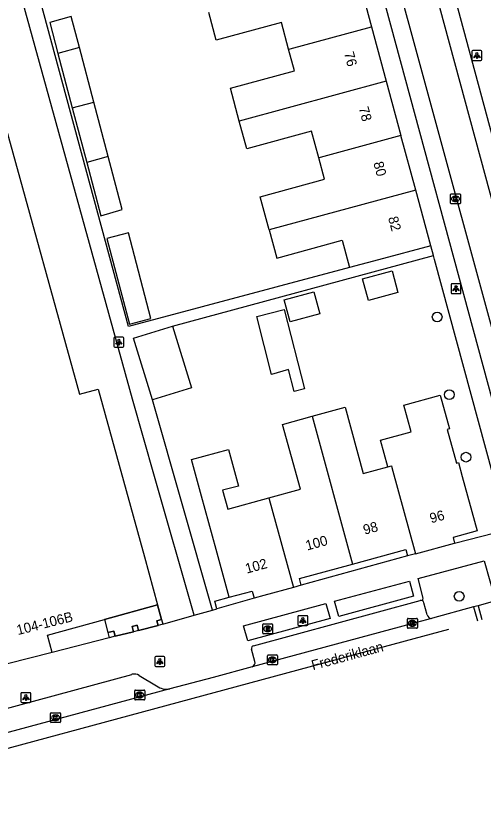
# Model space of a CAD drawing. Extents: x 159265 to 160143, y 383413 to 384319.
# Drawn here: x 159807.5 to 159854.5, y 383625.7 to 383705.9 of the extents above; entities that cross this region are included whole.
import ezdxf

# ---------------------------------------------------------------- set-up
doc = ezdxf.new("R2010")
doc.units = 0
for name, color, linetype in [('IMGEO_Boom', 7, 'Continuous'), ('IMGEO_Kolk', 7, 'Continuous'), ('IMGEO_Lichtpunt', 7, 'Continuous'), ('IMGEO_Openbare_ruimte_label', 7, 'Continuous'), ('IMGEO_Pand', 7, 'Continuous'), ('IMGEO_Pand_nummerreeks', 7, 'Continuous'), ('IMGEO_Pand_overbouw', 7, 'Continuous'), ('IMGEO_Parkeervlak_open', 7, 'Continuous'), ('IMGEO_Rijbaan_lokaal_gesloten', 7, 'Continuous'), ('IMGEO_Rijbaan_lokaal_open', 7, 'Continuous'), ('IMGEO_Rioolput', 7, 'Continuous'), ('IMGEO_Voetpad_open', 7, 'Continuous')]:
    doc.layers.add(name, color=color, linetype=linetype)

msp = doc.modelspace()

# ---------------------------------------------------------------- linework, layer by layer
at = {"layer": 'IMGEO_Boom'}
for centre in [(159849.881, 383675.607), (159851.104, 383667.791), (159852.774, 383661.501), (159852.096, 383647.512)]:
    msp.add_circle(centre, 0.489, dxfattribs=at)
at = {"layer": 'IMGEO_Kolk'}
for p, q in [((159851.225, 383687.066), (159851.225, 383687.918)), ((159851.3, 383687.992), (159852.152, 383687.992)), ((159852.226, 383687.918), (159852.226, 383687.066)), ((159851.736, 383687.212), (159851.711, 383687.212)), ((159851.713, 383687.772), (159851.738, 383687.772)), ((159852.152, 383686.992), (159851.3, 383686.992)), ((159846.882, 383644.363), (159846.882, 383645.215)), ((159846.957, 383645.289), (159847.809, 383645.289)), ((159847.37, 383645.069), (159847.395, 383645.069)), ((159847.883, 383645.215), (159847.883, 383644.363)), ((159847.809, 383644.289), (159846.957, 383644.289)), ((159847.393, 383644.509), (159847.368, 383644.509)), ((159832.788, 383640.684), (159832.788, 383641.536)), ((159832.863, 383641.61), (159833.715, 383641.61)), ((159833.276, 383641.39), (159833.301, 383641.39)), ((159833.789, 383641.536), (159833.789, 383640.684)), ((159833.715, 383640.61), (159832.863, 383640.61)), ((159833.299, 383640.83), (159833.274, 383640.83)), ((159819.426, 383637.155), (159819.426, 383638.007)), ((159819.501, 383638.081), (159820.353, 383638.081)), ((159819.914, 383637.861), (159819.939, 383637.861)), ((159820.427, 383638.007), (159820.427, 383637.155)), ((159820.353, 383637.081), (159819.501, 383637.081)), ((159819.937, 383637.301), (159819.912, 383637.301)), ((159810.947, 383634.872), (159810.947, 383635.724)), ((159811.022, 383635.798), (159811.874, 383635.798)), ((159811.948, 383635.724), (159811.948, 383634.872)), ((159811.458, 383635.018), (159811.433, 383635.018)), ((159811.435, 383635.578), (159811.46, 383635.578)), ((159811.874, 383634.798), (159811.022, 383634.798))]:
    msp.add_line(p, q, dxfattribs=at)
for points in [[(159851.225, 383687.066), (159851.225, 383687.918)], [(159851.3, 383687.992), (159852.152, 383687.992)], [(159852.226, 383687.918), (159852.226, 383687.066)], [(159851.546, 383687.692), (159851.669, 383687.692), (159851.669, 383687.541), (159851.799, 383687.692), (159851.963, 383687.692), (159851.817, 383687.541), (159851.97, 383687.292), (159851.818, 383687.292), (159851.733, 383687.456), (159851.669, 383687.389), (159851.669, 383687.292), (159851.546, 383687.292), (159851.546, 383687.692)], [(159852.152, 383686.992), (159851.3, 383686.992)], [(159846.882, 383644.363), (159846.882, 383645.215)], [(159846.957, 383645.289), (159847.809, 383645.289)], [(159847.203, 383644.989), (159847.326, 383644.989), (159847.326, 383644.838), (159847.456, 383644.989), (159847.62, 383644.989), (159847.474, 383644.838), (159847.627, 383644.589), (159847.475, 383644.589), (159847.39, 383644.753), (159847.326, 383644.686), (159847.326, 383644.589), (159847.203, 383644.589), (159847.203, 383644.989)], [(159847.883, 383645.215), (159847.883, 383644.363)], [(159847.809, 383644.289), (159846.957, 383644.289)], [(159832.788, 383640.684), (159832.788, 383641.536)], [(159832.863, 383641.61), (159833.715, 383641.61)], [(159833.789, 383641.536), (159833.789, 383640.684)], [(159833.715, 383640.61), (159832.863, 383640.61)], [(159833.109, 383641.31), (159833.232, 383641.31), (159833.232, 383641.159), (159833.362, 383641.31), (159833.526, 383641.31), (159833.38, 383641.159), (159833.533, 383640.91), (159833.381, 383640.91), (159833.296, 383641.074), (159833.232, 383641.007), (159833.232, 383640.91), (159833.109, 383640.91), (159833.109, 383641.31)], [(159819.426, 383637.155), (159819.426, 383638.007)], [(159819.501, 383638.081), (159820.353, 383638.081)], [(159819.747, 383637.781), (159819.87, 383637.781), (159819.87, 383637.63), (159820, 383637.781), (159820.164, 383637.781), (159820.018, 383637.63), (159820.171, 383637.381), (159820.019, 383637.381), (159819.934, 383637.545), (159819.87, 383637.478), (159819.87, 383637.381), (159819.747, 383637.381), (159819.747, 383637.781)], [(159820.427, 383638.007), (159820.427, 383637.155)], [(159820.353, 383637.081), (159819.501, 383637.081)], [(159810.947, 383634.872), (159810.947, 383635.724)], [(159811.022, 383635.798), (159811.874, 383635.798)], [(159811.948, 383635.724), (159811.948, 383634.872)], [(159811.268, 383635.498), (159811.391, 383635.498), (159811.391, 383635.347), (159811.521, 383635.498), (159811.685, 383635.498), (159811.539, 383635.347), (159811.692, 383635.098), (159811.54, 383635.098), (159811.455, 383635.262), (159811.391, 383635.195), (159811.391, 383635.098), (159811.268, 383635.098), (159811.268, 383635.498)], [(159811.874, 383634.798), (159811.022, 383634.798)]]:
    msp.add_lwpolyline(points, dxfattribs=at)
for centre, start, end in [((159851.302, 383687.916), 91.55205, 178.44795), ((159851.302, 383687.916), 91.55205, 178.44795), ((159852.15, 383687.916), 1.55205, 88.44795), ((159852.15, 383687.916), 1.55205, 88.44795), ((159851.302, 383687.068), 181.55205, 268.44795), ((159851.302, 383687.068), 181.55205, 268.44795), ((159852.15, 383687.068), 271.55205, 358.44795), ((159852.15, 383687.068), 271.55205, 358.44795), ((159846.959, 383645.213), 91.55205, 178.44795), ((159846.959, 383645.213), 91.55205, 178.44795), ((159847.807, 383645.213), 1.55205, 88.44795), ((159847.807, 383645.213), 1.55205, 88.44795), ((159846.959, 383644.365), 181.55205, 268.44795), ((159846.959, 383644.365), 181.55205, 268.44795), ((159847.807, 383644.365), 271.55205, 358.44795), ((159847.807, 383644.365), 271.55205, 358.44795), ((159832.865, 383641.534), 91.55205, 178.44795), ((159832.865, 383641.534), 91.55205, 178.44795), ((159833.713, 383641.534), 1.55205, 88.44795), ((159833.713, 383641.534), 1.55205, 88.44795), ((159832.865, 383640.686), 181.55205, 268.44795), ((159832.865, 383640.686), 181.55205, 268.44795), ((159833.713, 383640.686), 271.55205, 358.44795), ((159833.713, 383640.686), 271.55205, 358.44795), ((159819.503, 383638.005), 91.55205, 178.44795), ((159819.503, 383638.005), 91.55205, 178.44795), ((159820.351, 383638.005), 1.55205, 88.44795), ((159820.351, 383638.005), 1.55205, 88.44795), ((159819.503, 383637.157), 181.55205, 268.44795), ((159819.503, 383637.157), 181.55205, 268.44795), ((159820.351, 383637.157), 271.55205, 358.44795), ((159820.351, 383637.157), 271.55205, 358.44795), ((159811.024, 383635.722), 91.55205, 178.44795), ((159811.024, 383635.722), 91.55205, 178.44795), ((159811.872, 383635.722), 1.55205, 88.44795), ((159811.872, 383635.722), 1.55205, 88.44795), ((159811.024, 383634.874), 181.55205, 268.44795), ((159811.024, 383634.874), 181.55205, 268.44795), ((159811.872, 383634.874), 271.55205, 358.44795), ((159811.872, 383634.874), 271.55205, 358.44795)]:
    msp.add_arc(centre, 0.0765, start, end, dxfattribs=at)
for centre, major_axis, ratio, start_param, end_param in [((159851.712, 383687.492), (-0.387, 0.002), 0.722429, 4.712389, 7.853982), ((159851.737, 383687.492), (-0.39, 0.002), 0.717154, 1.570796, 4.712389), ((159847.369, 383644.789), (-0.387, 0.002), 0.722429, 4.712389, 7.853982), ((159847.394, 383644.789), (-0.39, 0.002), 0.717154, 1.570796, 4.712389), ((159833.275, 383641.11), (-0.387, 0.002), 0.722429, 4.712389, 7.853982), ((159833.3, 383641.11), (-0.39, 0.002), 0.717154, 1.570796, 4.712389), ((159819.913, 383637.581), (-0.387, 0.002), 0.722429, 4.712389, 7.853982), ((159819.938, 383637.581), (-0.39, 0.002), 0.717154, 1.570796, 4.712389), ((159811.434, 383635.298), (-0.387, 0.002), 0.722429, 4.712389, 7.853982), ((159811.459, 383635.298), (-0.39, 0.002), 0.717154, 1.570796, 4.712389)]:
    msp.add_ellipse(centre, major_axis=major_axis, ratio=ratio, start_param=start_param, end_param=end_param, dxfattribs=at)
at = {"layer": 'IMGEO_Lichtpunt'}
for p, q in [((159853.386, 383702.296), (159853.386, 383701.489)), ((159853.386, 383702.296), (159853.386, 383701.489)), ((159854.288, 383702.391), (159853.48, 383702.391)), ((159854.288, 383702.391), (159853.48, 383702.391)), ((159854.382, 383701.489), (159854.382, 383702.296)), ((159854.382, 383701.489), (159854.382, 383702.296)), ((159853.48, 383701.395), (159854.288, 383701.395)), ((159853.48, 383701.395), (159854.288, 383701.395)), ((159851.279, 383678.854), (159851.279, 383678.047)), ((159851.279, 383678.854), (159851.279, 383678.047)), ((159852.181, 383678.949), (159851.373, 383678.949)), ((159852.181, 383678.949), (159851.373, 383678.949)), ((159852.275, 383678.047), (159852.275, 383678.854)), ((159852.275, 383678.047), (159852.275, 383678.854)), ((159851.373, 383677.953), (159852.181, 383677.953)), ((159851.373, 383677.953), (159852.181, 383677.953)), ((159817.329, 383673.48), (159817.329, 383672.673)), ((159817.329, 383673.48), (159817.329, 383672.673)), ((159818.231, 383673.575), (159817.423, 383673.575)), ((159818.231, 383673.575), (159817.423, 383673.575)), ((159818.325, 383672.673), (159818.325, 383673.48)), ((159818.325, 383672.673), (159818.325, 383673.48)), ((159817.423, 383672.579), (159818.231, 383672.579)), ((159817.423, 383672.579), (159818.231, 383672.579)), ((159835.847, 383645.462), (159835.847, 383644.655)), ((159835.847, 383645.462), (159835.847, 383644.655)), ((159836.749, 383645.557), (159835.941, 383645.557)), ((159836.749, 383645.557), (159835.941, 383645.557)), ((159836.843, 383644.655), (159836.843, 383645.462)), ((159836.843, 383644.655), (159836.843, 383645.462)), ((159835.941, 383644.561), (159836.749, 383644.561)), ((159835.941, 383644.561), (159836.749, 383644.561)), ((159821.446, 383641.355), (159821.446, 383640.548)), ((159821.446, 383641.355), (159821.446, 383640.548)), ((159822.348, 383641.45), (159821.54, 383641.45)), ((159822.348, 383641.45), (159821.54, 383641.45)), ((159822.442, 383640.548), (159822.442, 383641.355)), ((159822.442, 383640.548), (159822.442, 383641.355)), ((159821.54, 383640.454), (159822.348, 383640.454)), ((159821.54, 383640.454), (159822.348, 383640.454)), ((159807.97, 383637.719), (159807.97, 383636.912)), ((159807.97, 383637.719), (159807.97, 383636.912)), ((159808.872, 383637.814), (159808.064, 383637.814)), ((159808.872, 383637.814), (159808.064, 383637.814)), ((159808.966, 383636.912), (159808.966, 383637.719)), ((159808.966, 383636.912), (159808.966, 383637.719)), ((159808.064, 383636.818), (159808.872, 383636.818)), ((159808.064, 383636.818), (159808.872, 383636.818))]:
    msp.add_line(p, q, dxfattribs=at)
for points in [[(159853.76, 383701.96), (159853.799, 383701.932), (159853.611, 383701.67), (159853.573, 383701.697), (159853.76, 383701.96)], [(159853.862, 383701.912), (159853.909, 383701.912), (159853.909, 383701.59), (159853.862, 383701.59), (159853.862, 383701.912)], [(159853.972, 383701.932), (159854.01, 383701.959), (159854.197, 383701.697), (159854.158, 383701.669), (159853.972, 383701.932)], [(159851.653, 383678.518), (159851.692, 383678.49), (159851.504, 383678.228), (159851.466, 383678.255), (159851.653, 383678.518)], [(159851.755, 383678.47), (159851.802, 383678.47), (159851.802, 383678.148), (159851.755, 383678.148), (159851.755, 383678.47)], [(159851.865, 383678.49), (159851.903, 383678.517), (159852.09, 383678.255), (159852.051, 383678.227), (159851.865, 383678.49)], [(159817.703, 383673.144), (159817.742, 383673.116), (159817.554, 383672.854), (159817.516, 383672.881), (159817.703, 383673.144)], [(159817.805, 383673.096), (159817.852, 383673.096), (159817.852, 383672.774), (159817.805, 383672.774), (159817.805, 383673.096)], [(159817.915, 383673.116), (159817.953, 383673.143), (159818.14, 383672.881), (159818.101, 383672.853), (159817.915, 383673.116)], [(159836.221, 383645.126), (159836.26, 383645.098), (159836.072, 383644.836), (159836.034, 383644.863), (159836.221, 383645.126)], [(159836.323, 383645.078), (159836.37, 383645.078), (159836.37, 383644.756), (159836.323, 383644.756), (159836.323, 383645.078)], [(159836.433, 383645.098), (159836.471, 383645.125), (159836.658, 383644.863), (159836.619, 383644.835), (159836.433, 383645.098)], [(159821.82, 383641.019), (159821.859, 383640.991), (159821.671, 383640.729), (159821.633, 383640.756), (159821.82, 383641.019)], [(159821.922, 383640.971), (159821.969, 383640.971), (159821.969, 383640.649), (159821.922, 383640.649), (159821.922, 383640.971)], [(159822.032, 383640.991), (159822.07, 383641.018), (159822.257, 383640.756), (159822.218, 383640.728), (159822.032, 383640.991)], [(159808.344, 383637.383), (159808.383, 383637.355), (159808.195, 383637.093), (159808.157, 383637.12), (159808.344, 383637.383)], [(159808.446, 383637.335), (159808.493, 383637.335), (159808.493, 383637.013), (159808.446, 383637.013), (159808.446, 383637.335)], [(159808.556, 383637.355), (159808.594, 383637.382), (159808.781, 383637.12), (159808.742, 383637.092), (159808.556, 383637.355)]]:
    msp.add_lwpolyline(points, dxfattribs=at)
for centre in [(159853.885, 383702.094), (159851.778, 383678.652), (159817.828, 383673.278), (159836.346, 383645.26), (159821.945, 383641.153), (159808.469, 383637.517)]:
    msp.add_circle(centre, 0.0994, dxfattribs=at)
for centre, start, end in [((159853.48, 383702.296), 90, 180), ((159853.48, 383702.296), 90, 180), ((159854.288, 383702.296), 0, 90), ((159854.288, 383702.296), 0, 90), ((159853.48, 383701.489), 180, 270), ((159853.48, 383701.489), 180, 270), ((159854.288, 383701.489), 270, 0), ((159854.288, 383701.489), 270, 360), ((159851.373, 383678.854), 90, 180), ((159851.373, 383678.854), 90, 180), ((159852.181, 383678.854), 0, 90), ((159852.181, 383678.854), 0, 90), ((159851.373, 383678.047), 180, 270), ((159851.373, 383678.047), 180, 270), ((159852.181, 383678.047), 270, 0), ((159852.181, 383678.047), 270, 360), ((159817.423, 383673.48), 90, 180), ((159817.423, 383673.48), 90, 180), ((159818.231, 383673.48), 0, 90), ((159818.231, 383673.48), 0, 90), ((159817.423, 383672.673), 180, 270), ((159817.423, 383672.673), 180, 270), ((159818.231, 383672.673), 270, 0), ((159818.231, 383672.673), 270, 360), ((159835.941, 383645.462), 90, 180), ((159835.941, 383645.462), 90, 180), ((159836.749, 383645.462), 0, 90), ((159836.749, 383645.462), 0, 90), ((159835.941, 383644.655), 180, 270), ((159835.941, 383644.655), 180, 270), ((159836.749, 383644.655), 270, 0), ((159836.749, 383644.655), 270, 360), ((159821.54, 383641.355), 90, 180), ((159821.54, 383641.355), 90, 180), ((159822.348, 383641.355), 0, 90), ((159822.348, 383641.355), 0, 90), ((159821.54, 383640.548), 180, 270), ((159821.54, 383640.548), 180, 270), ((159822.348, 383640.548), 270, 0), ((159822.348, 383640.548), 270, 360), ((159808.064, 383637.719), 90, 180), ((159808.064, 383637.719), 90, 180), ((159808.872, 383637.719), 0, 90), ((159808.872, 383637.719), 0, 90), ((159808.064, 383636.912), 180, 270), ((159808.064, 383636.912), 180, 270), ((159808.872, 383636.912), 270, 0), ((159808.872, 383636.912), 270, 360)]:
    msp.add_arc(centre, 0.0946, start, end, dxfattribs=at)
at = {"layer": 'IMGEO_Pand'}
for points in [[(159841.782, 383710.272), (159843.265, 383704.796)], [(159813.85, 383702.704), (159813.027, 383705.814), (159810.859, 383705.227), (159811.682, 383702.117)], [(159834.913, 383702.533), (159834.188, 383705.213), (159827.64, 383703.439), (159826.882, 383706.235)], [(159834.913, 383702.533), (159835.081, 383702.579), (159843.265, 383704.796)], [(159843.265, 383704.796), (159844.748, 383699.319)], [(159813.85, 383702.704), (159811.682, 383702.117)], [(159815.302, 383697.221), (159813.85, 383702.704)], [(159829.952, 383695.311), (159829.054, 383698.628), (159835.499, 383700.372), (159834.913, 383702.533)], [(159811.682, 383702.117), (159813.133, 383696.633)], [(159844.748, 383699.319), (159829.952, 383695.311)], [(159844.748, 383699.319), (159846.232, 383693.843)], [(159813.133, 383696.633), (159815.302, 383697.221)], [(159816.754, 383691.736), (159815.302, 383697.221)], [(159813.133, 383696.633), (159814.585, 383691.148)], [(159837.963, 383691.603), (159837.232, 383694.301), (159830.705, 383692.533), (159829.952, 383695.311)], [(159806.46, 383694.647), (159813.879, 383667.834), (159815.753, 383668.349), (159820.397, 383651.477), (159821.724, 383646.656)], [(159846.232, 383693.843), (159838.084, 383691.635), (159837.963, 383691.603)], [(159847.716, 383688.367), (159846.232, 383693.843)], [(159816.754, 383691.736), (159814.585, 383691.148)], [(159814.585, 383691.148), (159816.008, 383685.776), (159818.161, 383686.423), (159816.754, 383691.736)], [(159832.95, 383684.366), (159832.047, 383687.698), (159838.544, 383689.458), (159837.963, 383691.603)], [(159847.716, 383688.367), (159832.95, 383684.366)], [(159849.231, 383682.77), (159847.716, 383688.367)], [(159816.611, 383683.496), (159818.889, 383674.89), (159821.062, 383675.465), (159818.783, 383684.071), (159816.611, 383683.496)], [(159832.95, 383684.366), (159833.72, 383681.523), (159840.329, 383683.313), (159841.067, 383680.59)], [(159849.231, 383682.77), (159843.959, 383681.343), (159841.067, 383680.59)], [(159842.373, 383679.451), (159845.339, 383680.255), (159845.934, 383678.058), (159842.968, 383677.254), (159842.373, 383679.451)], [(159834.48, 383677.331), (159837.457, 383678.137), (159838.054, 383675.933), (159835.077, 383675.127), (159834.48, 383677.331)], [(159833.196, 383669.825), (159831.708, 383675.645), (159834.477, 383676.353), (159836.52, 383668.36), (159835.473, 383668.092), (159834.906, 383670.311), (159833.196, 383669.825)], [(159821.212, 383667.256), (159819.304, 383673.467), (159823.236, 383674.675)], [(159823.236, 383674.675), (159825.143, 383668.463), (159821.212, 383667.256)], [(159844.913, 383660.541), (159844.187, 383663.197), (159847.263, 383664.037), (159846.527, 383666.732), (159850.196, 383667.73), (159851.119, 383664.339), (159850.9, 383664.279), (159851.822, 383660.892), (159852.034, 383660.95), (159852.41, 383659.57), (159853.903, 383654.084), (159851.478, 383653.421), (159851.631, 383652.861)], [(159837.301, 383665.62), (159840.609, 383666.524), (159842.429, 383659.862), (159844.913, 383660.541)], [(159832.935, 383657.401), (159836.106, 383658.268), (159834.32, 383664.805), (159837.301, 383665.62)], [(159837.301, 383665.62), (159841.366, 383650.749)], [(159828.932, 383647.405), (159827.614, 383652.229), (159826.155, 383657.569), (159825.148, 383661.253), (159828.867, 383662.269), (159829.869, 383658.602), (159828.275, 383658.167), (159828.794, 383656.269), (159832.935, 383657.401)], [(159844.913, 383660.541), (159845.275, 383660.64), (159845.323, 383660.464), (159847.695, 383651.785)], [(159832.935, 383657.401), (159832.97, 383657.275), (159835.395, 383648.403)], [(159847.695, 383651.785), (159851.631, 383652.861)], [(159841.366, 383650.749), (159846.709, 383652.209), (159846.885, 383651.564)], [(159847.695, 383651.785), (159846.885, 383651.564)], [(159836.19, 383648.62), (159836.008, 383649.285), (159841.366, 383650.749)], [(159836.19, 383648.62), (159835.395, 383648.403)], [(159828.932, 383647.405), (159831.247, 383648.038), (159831.442, 383647.323)], [(159835.395, 383648.403), (159832.414, 383647.589), (159831.442, 383647.323)], [(159816.364, 383645.181), (159821.724, 383646.656)], [(159811.105, 383641.871), (159810.637, 383643.605), (159816.364, 383645.181)], [(159819.791, 383644.072), (159819.656, 383644.606), (159819.171, 383644.483), (159819.306, 383643.949)], [(159822.134, 383645.162), (159821.652, 383645.029), (159821.768, 383644.573)], [(159822.262, 383644.698), (159821.768, 383644.573)], [(159822.134, 383645.162), (159822.262, 383644.698)], [(159817.464, 383643.482), (159817.329, 383644.016), (159816.699, 383643.857)], [(159816.699, 383643.857), (159816.834, 383643.323)], [(159819.791, 383644.072), (159819.306, 383643.949)], [(159817.464, 383643.482), (159816.834, 383643.323)], [(159811.105, 383641.871), (159801.953, 383639.551)]]:
    msp.add_lwpolyline(points, dxfattribs=at)
at = {"layer": 'IMGEO_Pand_overbouw'}
msp.add_lwpolyline([(159822.134, 383645.162), (159821.724, 383646.656), (159816.364, 383645.181), (159816.699, 383643.857), (159817.329, 383644.016), (159817.464, 383643.482), (159819.306, 383643.949), (159819.171, 383644.483), (159819.656, 383644.606), (159819.791, 383644.072), (159821.768, 383644.573), (159821.652, 383645.029)], close=True, dxfattribs=at)
at = {"layer": 'IMGEO_Parkeervlak_open'}
msp.add_lwpolyline([(159848.877, 383645.639), (159848.551, 383646.863)], dxfattribs=at)
for centre, radius, start, end in [((159848.267, 383646.789), 0.293, 14.59446, 64.18113), ((159849.29, 383645.708), 0.419, 189.43765, 272.40466)]:
    msp.add_arc(centre, radius, start, end, dxfattribs=at)
at = {"layer": 'IMGEO_Rijbaan_lokaal_gesloten'}
for points in [[(159853.548, 383646.437), (159849.417, 383645.308), (159849.308, 383645.289)], [(159853.548, 383646.437), (159853.941, 383645.03)], [(159849.308, 383645.289), (159847.305, 383644.748), (159831.259, 383640.417)], [(159851.006, 383644.174), (159841.935, 383641.723), (159782.511, 383625.706)], [(159831.259, 383640.417), (159827.334, 383639.35), (159822.968, 383638.189)], [(159822.968, 383638.189), (159782.101, 383627.188)]]:
    msp.add_lwpolyline(points, dxfattribs=at)
at = {"layer": 'IMGEO_Rijbaan_lokaal_open'}
for points in [[(159863.419, 383657.889), (159847.578, 383716.271)], [(159844.225, 383715.283), (159860.341, 383656.265)], [(159855.744, 383647.036), (159853.999, 383646.56)], [(159853.999, 383646.56), (159853.548, 383646.437)], [(159853.999, 383646.56), (159854.392, 383645.161)]]:
    msp.add_lwpolyline(points, dxfattribs=at)
at = {"layer": 'IMGEO_Rioolput'}
for p, q in [((159832.309, 383643.807), (159832.309, 383644.659)), ((159832.384, 383644.733), (159833.236, 383644.733)), ((159833.31, 383644.659), (159833.31, 383643.807)), ((159832.82, 383643.953), (159832.795, 383643.953)), ((159832.797, 383644.513), (159832.822, 383644.513)), ((159833.236, 383643.733), (159832.384, 383643.733))]:
    msp.add_line(p, q, dxfattribs=at)
for points in [[(159832.309, 383643.807), (159832.309, 383644.659)], [(159832.384, 383644.733), (159833.236, 383644.733)], [(159833.31, 383644.659), (159833.31, 383643.807)], [(159832.898, 383644.431), (159832.646, 383644.433), (159832.646, 383644.033)], [(159832.646, 383644.033), (159832.77, 383644.033), (159832.77, 383644.195), (159832.781, 383644.195)], [(159832.824, 383644.352), (159832.77, 383644.352), (159832.77, 383644.271)], [(159832.77, 383644.271), (159832.822, 383644.271)], [(159832.828, 383644.166), (159832.899, 383644.033), (159833.039, 383644.033), (159832.974, 383644.159)], [(159833.236, 383643.733), (159832.384, 383643.733)]]:
    msp.add_lwpolyline(points, dxfattribs=at)
for centre, radius, start, end in [((159832.386, 383644.657), 0.0765, 91.55205, 178.44795), ((159832.386, 383644.657), 0.0765, 91.55205, 178.44795), ((159833.234, 383644.657), 0.0765, 1.55205, 88.44795), ((159833.234, 383644.657), 0.0765, 1.55205, 88.44795), ((159832.386, 383643.809), 0.0765, 181.55205, 268.44795), ((159832.386, 383643.809), 0.0765, 181.55205, 268.44795), ((159832.78, 383644.142), 0.0533, 26.02933, 88.69889), ((159832.806, 383644.46), 0.19, 274.7715, 282.96867), ((159832.83, 383644.256), 0.0964, 77.00612, 93.18647), ((159832.844, 383644.313), 0.0378, 276.66336, 79.67722), ((159832.897, 383644.321), 0.109, 350.36119, 89.41601), ((159832.895, 383644.321), 0.112, 277.58423, 350.98172), ((159832.879, 383644.106), 0.108, 29.51342, 73.79051), ((159833.234, 383643.809), 0.0765, 271.55205, 358.44795), ((159833.234, 383643.809), 0.0765, 271.55205, 358.44795)]:
    msp.add_arc(centre, radius, start, end, dxfattribs=at)
for centre, major_axis, ratio, start_param, end_param in [((159832.796, 383644.233), (-0.387, 0.002), 0.722429, 4.712389, 7.853982), ((159832.821, 383644.233), (-0.39, 0.002), 0.717154, 1.570796, 4.712389)]:
    msp.add_ellipse(centre, major_axis=major_axis, ratio=ratio, start_param=start_param, end_param=end_param, dxfattribs=at)
at = {"layer": 'IMGEO_Voetpad_open'}
for points in [[(159825.415, 383645.6), (159821.422, 383659.561), (159819.195, 383667.349), (159787.968, 383780.138)], [(159841.067, 383680.59), (159818.791, 383674.637), (159809.856, 383707.63), (159831.913, 383713.603)], [(159857.805, 383685.065), (159849.949, 383714.166)], [(159857.777, 383658.647), (159856.468, 383663.501), (159843.251, 383712.162)], [(159849.511, 383681.787), (159849.231, 383682.77)], [(159823.236, 383674.675), (159849.511, 383681.787)], [(159856.981, 383654.211), (159849.623, 383681.393), (159849.511, 383681.787)], [(159827.255, 383646.126), (159821.212, 383667.256)], [(159851.631, 383652.861), (159856.981, 383654.211)], [(159846.885, 383651.564), (159836.19, 383648.62)], [(159848.395, 383647.053), (159848.484, 383647.321), (159847.971, 383649.298), (159854.622, 383651.079), (159855.744, 383647.036)], [(159839.551, 383647.027), (159847.082, 383649.039), (159847.501, 383647.524), (159839.961, 383645.478), (159839.551, 383647.027)], [(159827.699, 383646.253), (159827.491, 383647.011), (159828.932, 383647.405)], [(159831.442, 383647.323), (159827.699, 383646.253)], [(159831.4, 383642.542), (159848.175, 383647.07)], [(159821.724, 383646.656), (159822.134, 383645.162)], [(159827.255, 383646.126), (159827.699, 383646.253)], [(159830.387, 383644.554), (159838.679, 383646.788), (159839.092, 383645.269), (159830.809, 383643.016), (159830.387, 383644.554)], [(159822.262, 383644.698), (159825.415, 383645.6)], [(159825.415, 383645.6), (159827.255, 383646.126)], [(159816.364, 383645.181), (159816.699, 383643.857)], [(159821.768, 383644.573), (159819.791, 383644.072)], [(159819.306, 383643.949), (159817.464, 383643.482)], [(159816.834, 383643.323), (159811.105, 383641.871)], [(159831.517, 383640.959), (159831.171, 383642.182)], [(159782.57, 383629.757), (159819.146, 383639.659)], [(159819.876, 383639.546), (159821.628, 383638.49)]]:
    msp.add_lwpolyline(points, dxfattribs=at)
for centre, radius, start, end in [((159848.264, 383646.791), 0.293, 63.43649, 107.72627), ((159831.455, 383642.254), 0.293, 100.82728, 194.25094), ((159831.1, 383640.825), 0.438, 291.31943, 17.77029), ((159819.389, 383638.815), 0.879, 56.34687, 106.05466), ((159822.658, 383639.942), 1.78, 234.64535, 280.03459)]:
    msp.add_arc(centre, radius, start, end, dxfattribs=at)

# ---------------------------------------------------------------- texts
at = {"layer": 'IMGEO_Openbare_ruimte_label'}
msp.add_text('Frederiklaan', height=1, rotation=15.18979, dxfattribs=at).set_placement((159837.37, 383640.066))
at = {"layer": 'IMGEO_Pand_nummerreeks'}
for s, rotation, p in [('76', 284.9941, (159840.49, 383702.144)), ('78', 284.9941, (159841.97, 383696.62)), ('80', 284.9941, (159843.448, 383691.098)), ('82', 284.9941, (159844.925, 383685.583)), ('96', 15.27505, (159849.276, 383654.849)), ('98', 15.28078, (159842.575, 383653.692)), ('100', 15.28275, (159836.781, 383652.108)), ('102', 15.28087, (159830.702, 383649.785)), ('104-106B', 14.12923, (159807.66, 383643.604))]:
    msp.add_text(s, height=1, rotation=rotation, dxfattribs=at).set_placement(p)

doc.saveas('drawing.dxf')
